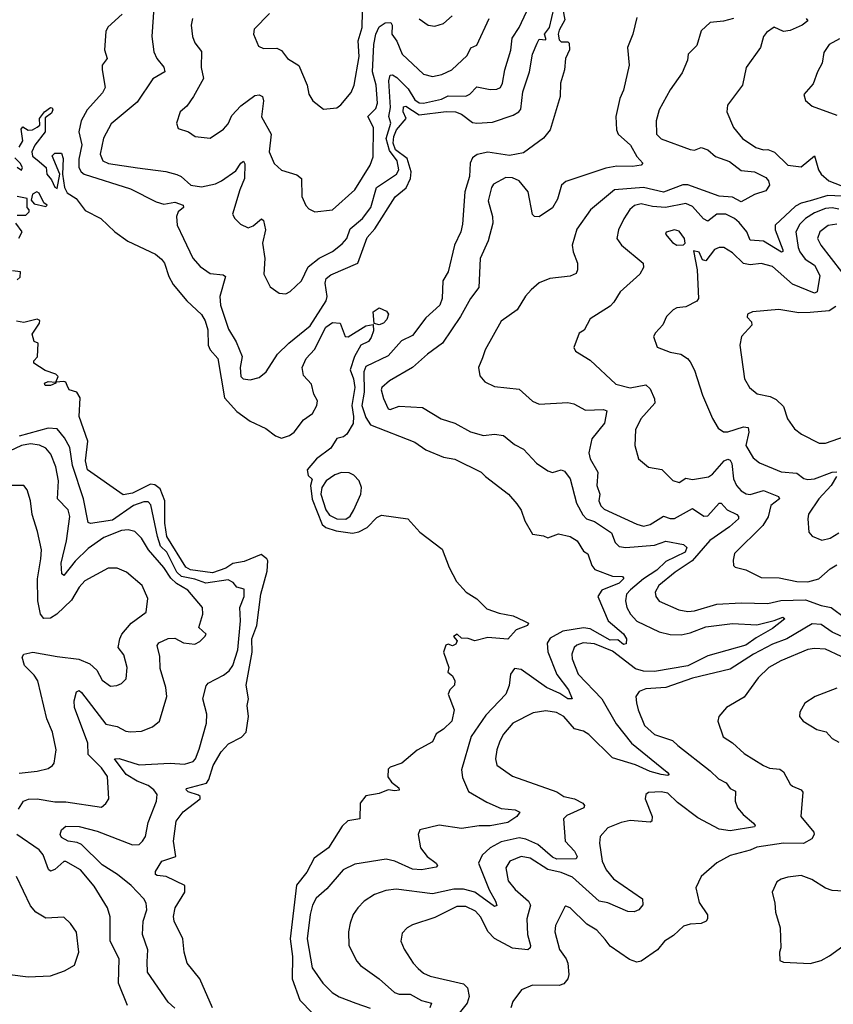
# Model space of a CAD drawing. Extents: x 1245432 to 1420865, y 606325 to 671314.
# Tile 268 of 382: x 1359927 to 1363590, y 641081 to 645510. Entities that reach past the tile are written whole.
import ezdxf

# ---------------------------------------------------------------- set-up
doc = ezdxf.new("R2010")
doc.units = 0

msp = doc.modelspace()

# ---------------------------------------------------------------- linework, layer by layer
at = {"layer": '0CON20XD'}
for points in [[(1360388.8, 645535), (1360323.9, 645476.1), (1360315, 645456.2), (1360309.4, 645375), (1360320, 645335), (1360298.6, 645305), (1360297.8, 645285), (1360311.8, 645205), (1360299.4, 645180.6), (1360230, 645105), (1360204, 645055), (1360192.7, 645005), (1360206.3, 644946.3), (1360193.1, 644883.1), (1360193.1, 644845), (1360203.3, 644825), (1360217.5, 644815), (1360425, 644749.4), (1360540.7, 644690.7), (1360575, 644679.5), (1360625, 644688.8), (1360662.5, 644675), (1360664.2, 644665), (1360640.8, 644645), (1360632.4, 644625), (1360636.1, 644585), (1360664.4, 644525.6), (1360707, 644437), (1360740, 644400), (1360785, 644367.7), (1360842.7, 644362.7), (1360853.8, 644355), (1360827.2, 644265), (1360830.3, 644225), (1360867.5, 644117.5), (1360901.2, 644061.2), (1360927.9, 643995), (1360920, 643945), (1360922, 643905), (1360932.5, 643895), (1360965, 643890), (1361005, 643900.6), (1361035.8, 643925), (1361086.9, 644005), (1361137.8, 644055), (1361235, 644132.6), (1361306.2, 644245), (1361310.8, 644265), (1361301.4, 644325), (1361305.9, 644345), (1361327.4, 644362.6), (1361448.9, 644415), (1361490.5, 644529.5), (1361525, 644568.6), (1361616.7, 644713.3), (1361666.3, 644753.7), (1361686.6, 644795), (1361688.8, 644825), (1361671, 644885), (1361618.5, 644925), (1361608.1, 644955), (1361611.3, 644985), (1361623.6, 645015), (1361666.1, 645065), (1361653.8, 645095), (1361655, 645118.5), (1361665, 645120.5), (1361725, 645081.7), (1361846.2, 645096.2), (1361888, 645095), (1361915.5, 645085), (1361965, 645047.9), (1361985, 645043.8), (1362055, 645049), (1362148.9, 645081.1), (1362174.5, 645095.5), (1362182.2, 645107.8), (1362191.9, 645185), (1362221.4, 645275), (1362235.6, 645355), (1362256.1, 645403.9), (1362265, 645422.5), (1362295, 645420), (1362295.8, 645425.8), (1362289.2, 645445), (1362311.8, 645475), (1362332.9, 645565)], [(1360530.5, 645565), (1360521.5, 645435), (1360530, 645365), (1360544.4, 645335), (1360576.4, 645296.4), (1360580, 645275), (1360526.2, 645243.8), (1360455, 645138.5), (1360338.1, 645041.9), (1360303.5, 644976.5), (1360289.5, 644905), (1360301.1, 644875), (1360326.9, 644863.1), (1360457, 644843), (1360585, 644826.9), (1360635, 644813.9), (1360654.2, 644804.2), (1360698, 644765), (1360745, 644758.2), (1360808, 644772), (1360835, 644784.7), (1360899.7, 644830.3), (1360922.9, 644865), (1360935, 644872.9), (1360940.9, 644860.9), (1360939.5, 644795), (1360917.5, 644745), (1360885.4, 644635), (1360895.3, 644615.3), (1360920.5, 644590.5), (1360955, 644572.9), (1360978, 644582), (1361015, 644614), (1361025, 644606.7), (1361033.4, 644565), (1361019.7, 644505), (1361031.1, 644435), (1361025.8, 644365), (1361055, 644308.8), (1361095, 644280), (1361125, 644277.1), (1361145, 644287.1), (1361195.6, 644335), (1361225, 644398), (1361275, 644437.3), (1361335, 644467.7), (1361378.3, 644501.7), (1361399.4, 644525), (1361415, 644568.5), (1361470.6, 644615), (1361506.9, 644665), (1361533.8, 644755), (1361622.9, 644815), (1361633.7, 644835), (1361626.7, 644875), (1361591, 644921), (1361575.9, 644975), (1361597, 645045), (1361588.5, 645075), (1361596.6, 645115), (1361588.3, 645235), (1361595, 645260), (1361605, 645262.1), (1361625, 645249.3), (1361675, 645198.1), (1361705, 645149.8), (1361725, 645135.2), (1361745, 645134.5), (1361825, 645152.8), (1361855, 645166.7), (1361935, 645166.5), (1361952.5, 645175), (1361985, 645207.9), (1362045, 645196.2), (1362075, 645197.1), (1362091.1, 645205), (1362100.9, 645225), (1362110.6, 645285), (1362137.1, 645372.9), (1362143.4, 645426.6), (1362175.3, 645475), (1362207.8, 645545)], [(1361051.7, 645538.3), (1360982.4, 645467.6), (1360979.2, 645445), (1361001.2, 645391.2), (1361025, 645380), (1361085, 645382), (1361105, 645371.2), (1361132, 645335), (1361183.1, 645303.1), (1361220.6, 645215), (1361228.6, 645175), (1361246.2, 645145), (1361295, 645106.7), (1361355, 645114), (1361373.2, 645126.8), (1361418.3, 645181.7), (1361432.7, 645215), (1361455.7, 645345), (1361450.5, 645415), (1361468, 645475), (1361469.4, 645545)], [(1362371.8, 645555), (1362380.3, 645509.7), (1362355, 645463.3), (1362351.4, 645445), (1362355, 645420), (1362365, 645410), (1362395, 645410), (1362400, 645405), (1362402.5, 645375), (1362383.3, 645335), (1362380, 645285), (1362361.1, 645225), (1362360, 645165), (1362315.4, 645015), (1362285, 644976.9), (1362195, 644910.5), (1362131.3, 644898.7), (1362035, 644914.4), (1361986.5, 644903.5), (1361965, 644888.9), (1361954.3, 644865), (1361952.2, 644805), (1361931, 644735), (1361920.6, 644590.6), (1361912.8, 644555), (1361883.9, 644495), (1361855.3, 644375), (1361831.1, 644335), (1361828, 644255), (1361818.7, 644225), (1361755, 644169.3), (1361695, 644089.3), (1361645.4, 644065), (1361585, 643997.8), (1361485, 643950), (1361475.7, 643925), (1361477.7, 643835), (1361467.2, 643775), (1361485, 643720.8), (1361506.8, 643686.8), (1361705, 643610), (1361755.2, 643575.2), (1361835, 643541.2), (1361885, 643533.6), (1362004.2, 643474.2), (1362024.5, 643455), (1362127.5, 643375), (1362165, 643332.5), (1362185, 643303.8), (1362201.4, 643255), (1362235.7, 643195.7), (1362285, 643188.1), (1362305, 643179.2), (1362352.5, 643197.5), (1362405, 643184.3), (1362435.8, 643165), (1362465, 643118.8), (1362485, 643106.7), (1362502.5, 643055), (1362516.3, 643036.3), (1362595, 643007.1), (1362640, 643005), (1362646.4, 642996.4), (1362625.6, 642975), (1362546.9, 642943.1), (1362528.9, 642915), (1362575.6, 642805.6), (1362645, 642747.8), (1362658.1, 642725), (1362657.3, 642702.7), (1362645, 642698.8), (1362619.5, 642719.5), (1362585, 642718.9), (1362495, 642769.8), (1362465, 642773.7), (1362371.4, 642758.6), (1362315, 642726.9), (1362300.8, 642705), (1362303.8, 642666.2), (1362344.2, 642564.2), (1362396.9, 642495), (1362414, 642455), (1362395, 642454.1), (1362358.2, 642478.2), (1362297.7, 642505), (1362185, 642587.1), (1362155, 642591.4), (1362135.6, 642565), (1362130.8, 642515), (1362115.4, 642475), (1362025, 642381.8), (1361958.6, 642285), (1361915.6, 642135), (1361920.7, 642100.7), (1361947.7, 642037.7), (1362030.1, 641990.1), (1362095, 641961.3), (1362157.5, 641955), (1362178, 641945), (1362164.5, 641925), (1362125, 641898.9), (1362045, 641883.6), (1361995, 641882.7), (1361915, 641871.4), (1361815, 641886.9), (1361727.5, 641865), (1361720, 641845), (1361730.9, 641785), (1361761.1, 641745), (1361802.2, 641715), (1361807.5, 641705), (1361801.8, 641698.2), (1361735.2, 641684.8), (1361695, 641688.8), (1361615, 641725.2), (1361576.2, 641733.8), (1361435, 641711.5), (1361383.3, 641685), (1361309.3, 641600.7), (1361262, 641558), (1361245, 641526), (1361234.8, 641485.2), (1361221.1, 641375), (1361242.9, 641245), (1361292.2, 641175), (1361334.1, 641134.1), (1361365, 641114.6), (1361440.6, 641085), (1361505, 641063.4)], [(1360704.5, 645515), (1360698.8, 645485), (1360704.5, 645435), (1360715.4, 645405.4), (1360745, 645366.7), (1360743.1, 645295), (1360753.6, 645245), (1360710, 645165), (1360678.8, 645121.2), (1360650, 645095), (1360632.5, 645045), (1360640.9, 645020.9), (1360686.7, 645005), (1360716.7, 644985), (1360785, 644977.5), (1360845, 645017.1), (1360865, 645041.4), (1360881.7, 645078.2), (1360923, 645123), (1360985, 645168.8), (1361005, 645171.5), (1361020, 645165), (1361024.4, 645145), (1361015, 645072.5), (1361058.2, 644995), (1361050.6, 644915), (1361072.9, 644862.9), (1361105, 644832.5), (1361175, 644811.8), (1361195.4, 644795.4), (1361196.5, 644715), (1361214.6, 644674.6), (1361228.5, 644658.5), (1361255, 644645.7), (1361335, 644654.4), (1361435, 644744.3), (1361504.6, 644855), (1361517.4, 644892.6), (1361520.3, 645025), (1361494.3, 645075), (1361529.5, 645110.5), (1361537.1, 645135), (1361531.2, 645215), (1361514.5, 645275), (1361521.8, 645398.2), (1361530.4, 645445), (1361545, 645478.2), (1361571.4, 645495), (1361597.8, 645497.8), (1361603.1, 645485), (1361601.8, 645445), (1361625, 645413.1), (1361648.2, 645355), (1361745, 645265.5), (1361785, 645253.8), (1361827.4, 645262.6), (1361871.9, 645285), (1361940.6, 645349.4), (1361957.4, 645382.6), (1361985, 645395.8), (1362040, 645515)], [(1362705, 645520), (1362687.5, 645445), (1362662.9, 645385), (1362670, 645305), (1362645, 645192.5), (1362628.6, 645155), (1362610, 645075), (1362613.9, 645015), (1362620.9, 644995), (1362676.1, 644946.1), (1362704.7, 644894.7), (1362732.5, 644865), (1362724.7, 644855.3), (1362685, 644848.9), (1362615, 644850.6), (1362565, 644842.5), (1362385, 644781.5), (1362366.5, 644765), (1362347.8, 644702.2), (1362325, 644663.3), (1362265, 644623.3), (1362245, 644624.3), (1362235, 644633.8), (1362216.4, 644735), (1362175, 644785.6), (1362145, 644798.9), (1362115, 644800.5), (1362060.2, 644769.8), (1362050.6, 644755), (1362035.6, 644695), (1362055.6, 644625), (1362057.5, 644595), (1362035.6, 644515), (1361999.5, 644435), (1361994.4, 644305), (1361955.7, 644255), (1361910.9, 644175), (1361829.5, 644055), (1361763.3, 644005), (1361694.4, 643945.6), (1361591.5, 643885), (1361557.5, 643855), (1361554.6, 643845), (1361565, 643806), (1361585, 643760), (1361595, 643756.7), (1361635, 643771.3), (1361740, 643765), (1361823.8, 643715), (1361885, 643695.5), (1361956.2, 643656.2), (1362015, 643639.1), (1362065, 643645.4), (1362105, 643639.2), (1362155, 643599.5), (1362195, 643578.1), (1362252.9, 643515), (1362305, 643480), (1362325, 643473.3), (1362365, 643484.4), (1362379.4, 643479.4), (1362405.6, 643445), (1362433.6, 643335), (1362461.8, 643281.8), (1362478.7, 643265), (1362515, 643253.1), (1362591.6, 643201.6), (1362608.1, 643158.1), (1362625, 643140.6), (1362655, 643135.7), (1362785, 643146.2), (1362835, 643164.1), (1362915, 643148.7), (1362930.6, 643135), (1362922.4, 643115), (1362835, 643073.1), (1362795, 643034.1), (1362735.2, 642994.8), (1362675.9, 642945), (1362658.9, 642925), (1362654.7, 642895), (1362660, 642865), (1362676, 642835), (1362705, 642804.7), (1362805, 642756.8), (1362855, 642744.8), (1362905, 642743), (1362945, 642750.9), (1363015, 642779), (1363135, 642793.6), (1363245, 642788), (1363323.3, 642806.7), (1363362.7, 642822.7), (1363370.8, 642815), (1363315, 642770.9), (1363241.5, 642728.5), (1363195, 642696.8), (1363025, 642648.8), (1362935, 642603.1), (1362785, 642577), (1362735, 642579.5), (1362699.2, 642589.2), (1362595, 642669.5), (1362515, 642702.2), (1362463.5, 642706.5), (1362435, 642696.3), (1362422.5, 642685), (1362412.2, 642655), (1362413.6, 642635), (1362440.7, 642565), (1362547.3, 642455), (1362612.1, 642342.1), (1362680.8, 642255), (1362841.9, 642125), (1362850, 642115), (1362845, 642110), (1362814.3, 642115), (1362765, 642128.3), (1362698.5, 642158.5), (1362595, 642188.6), (1362489.2, 642295), (1362465, 642308.9), (1362425, 642320), (1362377.1, 642375), (1362342.8, 642392.7), (1362295, 642401.2), (1362237.6, 642392.4), (1362146.2, 642345), (1362104.8, 642295.2), (1362087.9, 642265), (1362074.6, 642225), (1362069.5, 642185), (1362075, 642156.2), (1362145, 642106.4), (1362345, 642037.1), (1362376.2, 642015), (1362424.2, 642004.2), (1362462, 641985), (1362470, 641975), (1362465.8, 641965), (1362389.8, 641930.2), (1362374.6, 641915), (1362382.4, 641815), (1362425, 641770), (1362436.7, 641745), (1362432.5, 641735), (1362345, 641733.6), (1362325, 641742.5), (1362259.3, 641799.3), (1362205, 641823.5), (1362175, 641829.2), (1362095, 641811.6), (1362045.4, 641785), (1362008.5, 641751.5), (1361991.6, 641715), (1362040, 641595), (1362069.4, 641545), (1362074.3, 641525.7), (1362065, 641520), (1361975, 641584.4), (1361925, 641598.8), (1361881.7, 641598.3), (1361785, 641577.5), (1361621.9, 641598.1), (1361575, 641592.1), (1361524.2, 641575), (1361478.1, 641545), (1361449.5, 641515), (1361428.5, 641485), (1361413.8, 641446.2), (1361406.8, 641406.8), (1361408.2, 641345), (1361444, 641274), (1361461.4, 641255), (1361545.7, 641195), (1361613.5, 641133.5), (1361635, 641126.2), (1361685, 641126.7), (1361735, 641097), (1361781.1, 641085), (1361773.4, 641065)], [(1361725, 645513.3), (1361765, 645485.7), (1361795, 645480.6), (1361835, 645493.3), (1361873.4, 645526.6)], [(1363140, 645515), (1363095, 645502.9), (1363035, 645496.7), (1362995, 645459.4), (1362975, 645393.8), (1362935.8, 645355), (1362932.4, 645327.6), (1362909.3, 645270.7), (1362855, 645194), (1362805, 645103.8), (1362792.2, 645055), (1362793.5, 644995), (1362815, 644973.8), (1362944.5, 644925.5), (1362965, 644923.3), (1362995, 644935.4), (1363025, 644923.9), (1363059.6, 644895), (1363122.5, 644872.5), (1363175, 644830.9), (1363235, 644825.9), (1363285, 644799.8), (1363297.6, 644785), (1363302.4, 644765), (1363285, 644739.5), (1363235, 644723.8), (1363175, 644690.4), (1363135, 644710.9), (1363075, 644716.5), (1362935, 644767.7), (1362912.8, 644767.2), (1362825, 644734.3), (1362735, 644754.5), (1362605, 644744.7), (1362496.7, 644655), (1362435, 644568), (1362413.3, 644495), (1362417.7, 644465), (1362438.5, 644415), (1362438.5, 644385), (1362431.5, 644368.5), (1362405, 644356.7), (1362314.1, 644345.9), (1362265, 644325.6), (1362229.2, 644295), (1362203.9, 644266.1), (1362165.8, 644205), (1362095, 644153.8), (1362021.9, 644025), (1362010.9, 643989.1), (1361992.9, 643945), (1361998.3, 643908.3), (1362021.3, 643881.3), (1362065, 643860), (1362175, 643847.1), (1362235, 643794.3), (1362265, 643780.6), (1362395, 643787.8), (1362421.1, 643781.1), (1362473.8, 643753.8), (1362555, 643756.5), (1362570.5, 643750.5), (1362558.9, 643695), (1362502.2, 643625), (1362489.3, 643560.7), (1362494.8, 643534.8), (1362529.1, 643475), (1362525.4, 643415), (1362539.1, 643375), (1362533.2, 643345), (1362542.4, 643322.4), (1362558.4, 643308.4), (1362705, 643240.4), (1362735, 643232.2), (1362765, 643238.9), (1362825, 643277.1), (1362855, 643266), (1362875, 643266.1), (1362955, 643310.7), (1363006.4, 643276.4), (1363025, 643278), (1363075, 643334.4), (1363085, 643335.5), (1363111.1, 643305), (1363154.5, 643284.5), (1363162.8, 643275), (1363162.5, 643265), (1363121.7, 643228.3), (1363033.7, 643166.3), (1362954.1, 643075.9), (1362876.9, 643025), (1362803.6, 642965), (1362787.5, 642935), (1362791.1, 642915), (1362805, 642894.4), (1362893.8, 642855), (1362935, 642847.3), (1362965, 642850.6), (1363065, 642880.7), (1363175, 642886.8), (1363295, 642883.8), (1363353.4, 642896.6), (1363465, 642900.6), (1363535, 642874.7), (1363580, 642865), (1363645, 642817.8)], [(1363467.5, 645515), (1363474.3, 645505), (1363450, 645485), (1363395, 645460.8), (1363365, 645457.5), (1363323.9, 645476.1), (1363288.2, 645451.8), (1363275.7, 645435), (1363261.5, 645385), (1363197.9, 645295), (1363180, 645215), (1363112.9, 645125), (1363110.6, 645095), (1363139.4, 645025), (1363180, 644975), (1363241.2, 644935), (1363275, 644924), (1363295, 644925.8), (1363325, 644913.8), (1363385, 644855.5), (1363445, 644848.2), (1363505, 644897.5), (1363522.2, 644835), (1363535, 644815.4), (1363569.1, 644785), (1363623.5, 644763.5)], [(1363616.6, 645423.4), (1363571.1, 645398.9), (1363547.4, 645362.6), (1363539.5, 645315), (1363517.8, 645275), (1363499.3, 645220.7), (1363457.3, 645172.7), (1363465, 645146), (1363495, 645121.4), (1363605, 645081.1)], [(1359925, 644935.7), (1359941.4, 644965), (1359933.3, 645016.7), (1359941.7, 645028.3), (1359965, 645012.5), (1359985, 645014.2), (1360005, 645025.8), (1360018, 645035), (1360016.2, 645065), (1360039.2, 645095), (1360065, 645115.6), (1360072.7, 645112.7), (1360076.2, 645105), (1360070.6, 645089.4), (1360040.9, 645069.1), (1360041.4, 645005), (1359994.8, 644945.2), (1359981.2, 644915), (1359985, 644896), (1360005, 644879.2), (1360045.6, 644845.6), (1360049.4, 644815), (1360069.9, 644789.9), (1360085, 644756.2), (1360095, 644750), (1360107.5, 644815), (1360072.5, 644897.5), (1360085, 644910), (1360115, 644910), (1360122.5, 644885), (1360120, 644815), (1360129.2, 644755), (1360140.3, 644730.3), (1360181.2, 644705), (1360221.7, 644651.7), (1360292.5, 644615), (1360355.8, 644555.8), (1360414.2, 644514.2), (1360537.5, 644455), (1360565, 644433.3), (1360578, 644415), (1360598.2, 644355), (1360617.9, 644317.9), (1360680, 644245), (1360745, 644183.2), (1360762.1, 644155), (1360773.2, 644115), (1360774.6, 644045), (1360783.8, 644025), (1360818.1, 643985), (1360848.3, 643808.3), (1360905, 643746.8), (1360965, 643703.9), (1361035, 643671.1), (1361078, 643638), (1361105, 643627.8), (1361141.4, 643638.6), (1361161.9, 643655), (1361205, 643710), (1361245, 643738), (1361264.4, 643775), (1361268.1, 643795), (1361250.6, 643825), (1361240, 643870), (1361205, 643910), (1361198.8, 643945), (1361216.7, 643985), (1361253.8, 644026.2), (1361305, 644126.2), (1361335, 644147.5), (1361370, 644145), (1361392.5, 644085), (1361405, 644082.5), (1361485, 644132.7), (1361518.8, 644138.8), (1361519.4, 644110.6), (1361509.3, 644080.7), (1361497.1, 644062.9), (1361463.3, 644045), (1361434.6, 643995.4), (1361413.8, 643935), (1361429.2, 643895), (1361435.8, 643855), (1361422.2, 643775), (1361429.2, 643725), (1361427.4, 643692.6), (1361399.1, 643645), (1361385, 643633.2), (1361353.8, 643626.2), (1361327.6, 643582.4), (1361263.1, 643535), (1361220.6, 643485), (1361225, 643460), (1361243.3, 643443.3), (1361236.3, 643413.7), (1361243.5, 643353.5), (1361288.3, 643238.3), (1361305.4, 643225.4), (1361351, 643211), (1361425, 643200.2), (1361453.7, 643206.3), (1361491.1, 643225), (1361535, 643270), (1361555, 643281.2), (1361674.3, 643264.3), (1361728.6, 643205), (1361828.5, 643128.5), (1361860, 643045), (1361892.7, 642982.7), (1361937.1, 642935), (1361984.1, 642904.1), (1362029.5, 642859.5), (1362085, 642839.4), (1362148.3, 642828.3), (1362196.2, 642805)], [(1359915, 644846.7), (1359935, 644833.3), (1359940, 644845), (1359928.6, 644865), (1359905, 644888.1)], [(1360045, 644670), (1360050, 644675), (1360035.7, 644685.7), (1360015, 644730), (1360004.6, 644735.4), (1359984, 644725), (1359978.3, 644698.3), (1359991.7, 644681.7), (1360045, 644670)], [(1359915, 644630), (1359955, 644630), (1359970, 644645), (1359970, 644655), (1359960, 644665), (1359960, 644705), (1359915, 644713.8)], [(1363657.1, 644715), (1363565, 644719.4), (1363484.9, 644695.1), (1363445, 644685.2), (1363419.2, 644670.8), (1363327.9, 644585), (1363327.2, 644565), (1363362.5, 644475), (1363362.7, 644467.3), (1363355.9, 644464.1), (1363275, 644513.5), (1363215, 644518.8), (1363200, 644555), (1363165, 644597.1), (1363144.9, 644614.9), (1363105, 644635.5), (1363064.5, 644635.5), (1363025, 644603.8), (1363005, 644614.6), (1362955, 644668.8), (1362925, 644682.6), (1362834.5, 644665.5), (1362775, 644669.8), (1362725, 644681.1), (1362695, 644674.1), (1362673.8, 644656.2), (1362646.1, 644613.9), (1362622.7, 644565), (1362615.5, 644525), (1362635.5, 644495), (1362733.3, 644415), (1362734.5, 644395), (1362718.1, 644365), (1362629.4, 644285), (1362601.2, 644238.8), (1362585, 644221.4), (1362495, 644163.8), (1362467.3, 644112.7), (1362445, 644100), (1362421.2, 644035), (1362428.8, 644018.8), (1362495, 643978.6), (1362609.9, 643869.9), (1362675, 643853.2), (1362745, 643867.5), (1362765, 643848.9), (1362784.3, 643805), (1362785.3, 643785), (1362723.3, 643715), (1362698.9, 643665), (1362695.5, 643595), (1362711.9, 643535), (1362757.3, 643497.3), (1362817.1, 643487.1), (1362866.6, 643436.6), (1362895, 643427.8), (1362925, 643446.7), (1362955, 643441.3), (1363027, 643453), (1363045, 643465.4), (1363097.8, 643525), (1363115, 643533.2), (1363125, 643528.2), (1363133, 643513), (1363140.6, 643445), (1363154.2, 643414.2), (1363175, 643390), (1363197.6, 643377.6), (1363215, 643374.2), (1363275, 643392.6), (1363342.9, 643365), (1363347.1, 643355), (1363308, 643325), (1363296.5, 643273.5), (1363271.6, 643235), (1363145, 643109.2), (1363137.9, 643077.9), (1363140, 643055), (1363147.1, 643047.1), (1363196.2, 643035), (1363265, 643000.8), (1363345, 642998.8), (1363425, 642983.2), (1363475, 642981.4), (1363525, 642994), (1363575, 643039), (1363605, 643057.7)], [(1363615, 644657.2), (1363585, 644664.1), (1363555, 644660.2), (1363505, 644640.3), (1363464.9, 644615.1), (1363439.3, 644590.7), (1363420.4, 644555), (1363430.6, 644485), (1363438.9, 644465), (1363462.2, 644432.2), (1363504.3, 644405), (1363529.1, 644359.1), (1363517.3, 644285), (1363505, 644279.3), (1363405, 644320), (1363315, 644399.4), (1363265, 644412.7), (1363215, 644406.7), (1363185, 644412.5), (1363135, 644461.5), (1363096.7, 644485), (1363075, 644485.5), (1363055, 644476.5), (1363015, 644425.7), (1363000.2, 644430.2), (1362985, 644463.8), (1362960, 644470), (1362976.9, 644385), (1362982.2, 644255), (1362975, 644242.9), (1362925, 644218), (1362885, 644214.2), (1362868.8, 644205), (1362838, 644175), (1362822.6, 644137.4), (1362788.3, 644101.7), (1362780, 644085), (1362796.7, 644036.7), (1362855, 644014.4), (1362903.3, 644005), (1362933.8, 643985), (1362945, 643970), (1362965, 643933.3), (1363001, 643821), (1363045.8, 643715.8), (1363071.7, 643671.7), (1363095, 643656.2), (1363115, 643656.2), (1363185, 643678.2), (1363205.8, 643675.8), (1363208.6, 643655), (1363195.6, 643595), (1363228.9, 643538.9), (1363256.7, 643516.7), (1363355, 643475.5), (1363425, 643469.3), (1363456.4, 643446.4), (1363475, 643440.9), (1363505, 643443.8), (1363584.5, 643474.5), (1363605.4, 643475.4)], [(1359923, 644527), (1359937.5, 644555), (1359910, 644595)], [(1362885, 644495.8), (1362915, 644497.5), (1362922.5, 644505), (1362919.2, 644525), (1362895, 644559.2), (1362875, 644564.2), (1362836.4, 644553.6), (1362833.3, 644545), (1362865, 644507.5), (1362885, 644495.8)], [(1363605, 644590), (1363566.7, 644583.3), (1363528.8, 644555), (1363518.7, 644525), (1363533.3, 644495), (1363626.2, 644375)], [(1359915, 644340), (1359928.3, 644351.7), (1359930, 644375), (1359895, 644380)], [(1361545, 644137.9), (1361522.5, 644142.5), (1361518.8, 644195), (1361545, 644214), (1361578.3, 644198.3), (1361587.1, 644185), (1361579.2, 644160.9), (1361565, 644144.5), (1361545, 644137.9)], [(1363600.4, 644219.6), (1363570.4, 644199.6), (1363485, 644192.7), (1363435, 644191.1), (1363344.4, 644205.6), (1363225, 644196), (1363203.8, 644185), (1363202.3, 644172.3), (1363220.7, 644150.7), (1363223.3, 644135), (1363176.2, 644085), (1363168.8, 644045), (1363189.4, 643895), (1363212, 643855), (1363246.5, 643826.5), (1363305, 643814.5), (1363331.9, 643801.9), (1363365, 643770), (1363383.5, 643715), (1363415, 643668.6), (1363445.8, 643645), (1363525.5, 643605.5), (1363555, 643604.5), (1363675, 643646.6)], [(1360795.3, 641065), (1360738.1, 641195), (1360680.6, 641265), (1360666.9, 641315), (1360661.5, 641375), (1360622.8, 641455), (1360619.3, 641475), (1360627.2, 641515), (1360670.7, 641585), (1360670, 641615), (1360586, 641656), (1360545, 641660.7), (1360538.5, 641665), (1360537.9, 641677.9), (1360566.1, 641723.9), (1360629.1, 641745), (1360619.4, 641815), (1360632, 641905), (1360663.5, 641946.5), (1360739.3, 642005), (1360739.1, 642015), (1360731.3, 642021.3), (1360685, 642035.7), (1360675.7, 642045), (1360678.3, 642051.7), (1360767.2, 642075), (1360778.4, 642091.6), (1360797.6, 642155), (1360834.2, 642215.8), (1360867.1, 642252.9), (1360925, 642281.8), (1360946.2, 642305), (1360956.4, 642375), (1360951.5, 642425), (1360957.3, 642455), (1360946.2, 642516.2), (1360972.9, 642665), (1360972.4, 642725), (1360994.8, 642785), (1361011.7, 642925), (1361041.2, 643028.8), (1361043.6, 643075), (1361039.1, 643085), (1361013.7, 643103.7), (1360937.5, 643072.5), (1360886.9, 643063.1), (1360855, 643043.2), (1360795, 643020.8), (1360695.7, 643035), (1360675, 643046.5), (1360589, 643185), (1360579.6, 643245), (1360580.7, 643345), (1360559.7, 643399.7), (1360535, 643418.1), (1360515, 643420.7), (1360435, 643379.5), (1360392.7, 643372.7), (1360231.9, 643485), (1360223, 643525), (1360233.6, 643613.6), (1360194.6, 643725), (1360199.1, 643809.1), (1360183.9, 643833.9), (1360150, 643845), (1360141.2, 643865), (1360135, 643880), (1360125, 643882.5), (1360090, 643880), (1360090, 643875), (1360065.4, 643864.6), (1360041.2, 643865), (1360038.8, 643875), (1360055, 643882.5), (1360090, 643880), (1360100, 643905), (1360090, 643915), (1360041.7, 643931.7), (1359990, 643965), (1359990, 643975), (1360006.4, 643993.6), (1360010, 644055), (1359991.7, 644061.7), (1359982.5, 644095), (1360016.7, 644145), (1360017, 644157), (1360005, 644163.3), (1359945, 644147.5), (1359913, 644153)], [(1360625, 641063.1), (1360595, 641089.5), (1360502.7, 641225), (1360501.4, 641271.4), (1360503.4, 641325), (1360480.4, 641395), (1360482.1, 641455), (1360498.5, 641505), (1360496.5, 641535), (1360485.6, 641555), (1360428.2, 641615), (1360366.6, 641665), (1360298, 641708), (1360205, 641798.7), (1360185, 641808.9), (1360145, 641813.8), (1360115, 641831.3), (1360108.4, 641845), (1360114.9, 641865.1), (1360135, 641882), (1360195, 641879.8), (1360275, 641859), (1360435, 641798.2), (1360465, 641800), (1360480.4, 641815), (1360492.5, 641835), (1360505, 641898.8), (1360542.9, 641995), (1360546, 642025), (1360531.1, 642045), (1360504.5, 642065), (1360455, 642083.9), (1360406.1, 642115), (1360353.3, 642185), (1360375, 642186.6), (1360465, 642157.1), (1360605, 642165.8), (1360669.2, 642160.7), (1360707.8, 642172.2), (1360718.8, 642185), (1360735, 642228), (1360768.2, 642345), (1360769.6, 642385), (1360751.5, 642455), (1360766.5, 642513.5), (1360775.5, 642524.5), (1360845, 642560.5), (1360869.2, 642580.9), (1360885.9, 642605), (1360908.9, 642675), (1360920.8, 642805), (1360918.4, 642865), (1360937, 642915), (1360937.8, 642947.8), (1360905, 642957.5), (1360887.5, 642977.5), (1360865, 642990), (1360765, 642974.7), (1360715, 642992.8), (1360655, 643004.9), (1360634.7, 643025), (1360589, 643115), (1360561.3, 643141.3), (1360546.7, 643185), (1360517, 643327), (1360505, 643340.9), (1360485, 643341.3), (1360438.8, 643325), (1360345, 643258.5), (1360245, 643244.1), (1360235, 643248.2), (1360214.6, 643354.6), (1360164.8, 643505), (1360153, 643585), (1360128.9, 643628.9), (1360095, 643669.2), (1360055, 643672.3), (1359925, 643636.5)], [(1359922.2, 641957.8), (1359944.3, 641995), (1359966.5, 642003.5), (1360005.3, 642004.7), (1360085, 641990.8), (1360135, 641990.7), (1360295, 641966.7), (1360315, 641983.3), (1360327.5, 642005), (1360322.5, 642105), (1360294.5, 642145), (1360235.2, 642205), (1360233.6, 642255), (1360172.9, 642415), (1360172.2, 642445), (1360183.2, 642486.8), (1360195, 642491.9), (1360205, 642483.5), (1360315, 642340.3), (1360365, 642330.4), (1360405, 642308.9), (1360425, 642306.5), (1360475, 642309.4), (1360525, 642328.6), (1360555.7, 642355), (1360589.5, 642465), (1360584.6, 642505), (1360559.2, 642590.8), (1360558.2, 642645), (1360546.4, 642695), (1360552.9, 642707.1), (1360595, 642726.2), (1360625, 642727.5), (1360665, 642707.1), (1360715, 642700.8), (1360737.3, 642712.7), (1360760, 642735), (1360766.1, 642746.1), (1360733.8, 642775), (1360751.5, 642835), (1360750.4, 642865), (1360683.5, 642943.5), (1360633.4, 642973.4), (1360607.1, 642997.1), (1360575, 643046.2), (1360506, 643125), (1360475, 643178.1), (1360445, 643208.1), (1360415.4, 643215.4), (1360385, 643211.3), (1360305, 643180), (1360235, 643131.6), (1360176.7, 643073.3), (1360125, 643009.2), (1360116.5, 643016.5), (1360112.9, 643065), (1360137.1, 643165), (1360152.1, 643275), (1360144.6, 643305), (1360096.5, 643355), (1360102.1, 643435), (1360089, 643499), (1360067.5, 643555), (1360045, 643582.4), (1360016.5, 643596.5), (1359975, 643601.6), (1359935, 643594.8), (1359855, 643557.2)], [(1361395, 643263.6), (1361413.8, 643276.2), (1361431.4, 643305), (1361462.1, 643375), (1361465.2, 643405), (1361455.2, 643435), (1361431.2, 643461.2), (1361410.7, 643470.7), (1361375, 643472.8), (1361345, 643462.2), (1361307, 643435), (1361287.4, 643405), (1361281.9, 643375), (1361304.9, 643304.9), (1361320.9, 643280.9), (1361355, 643264.3), (1361395, 643263.6)], [(1363603.1, 643455), (1363579.7, 643415), (1363525, 643354.5), (1363478.1, 643285), (1363474.4, 643265), (1363480, 643205), (1363495, 643186.7), (1363538.3, 643168.3), (1363575, 643176.9), (1363615, 643202.2)], [(1359925, 642119.6), (1360005, 642128.9), (1360055, 642141.9), (1360074.2, 642155), (1360081.4, 642165), (1360091.1, 642225), (1360074.6, 642305), (1360049.6, 642365), (1360007.9, 642535), (1359991.3, 642561.3), (1359948.8, 642605), (1359937.9, 642642.1), (1359946, 642655), (1359985.3, 642664.7), (1360095.3, 642645.3), (1360193.5, 642633.5), (1360242.5, 642612.5), (1360273.7, 642583.7), (1360298.9, 642538.9), (1360335, 642511.4), (1360364, 642514), (1360385, 642524.3), (1360405.6, 642545), (1360410, 642595), (1360395, 642652.5), (1360370.8, 642685), (1360377.3, 642725), (1360386.5, 642745), (1360429.1, 642795), (1360496.7, 642845), (1360504.3, 642905.7), (1360478.9, 642965), (1360408.1, 643025), (1360365, 643042.7), (1360325, 643042.9), (1360220.5, 642985), (1360195, 642956.7), (1360160.8, 642899.2), (1360094.7, 642835), (1360065, 642817.8), (1360035, 642816), (1360021.1, 642835), (1360008.7, 642895), (1360006.7, 642995), (1360022.8, 643085), (1360024.6, 643125), (1360007.7, 643207.7), (1359983.6, 643283.6), (1359975.6, 643345), (1359960, 643395), (1359945, 643413.8), (1359735, 643414.4)], [(1362196.2, 642805), (1362216.7, 642795), (1362213.3, 642785), (1362161.4, 642765), (1362125, 642723.8), (1362035, 642730.5), (1361975, 642716.1), (1361945, 642726.4), (1361915, 642728), (1361895.7, 642745.7), (1361880, 642735), (1361896, 642716), (1361890, 642700), (1361875, 642693.3), (1361855, 642700.8), (1361845, 642696), (1361834.6, 642665), (1361858.8, 642595), (1361853.8, 642575), (1361875, 642557.5), (1361886, 642535), (1361883.9, 642516.1), (1361863.3, 642495), (1361856.2, 642475), (1361883.3, 642405), (1361872, 642355), (1361835, 642318.8), (1361802.4, 642297.6), (1361785, 642262), (1361715.5, 642224.5), (1361647.5, 642165), (1361595, 642147.5), (1361585, 642138.8), (1361584.4, 642104.4), (1361600, 642080), (1361634, 642055), (1361635.5, 642044.5), (1361615, 642040.6), (1361585, 642045.8), (1361545, 642028.8), (1361485, 642018.2), (1361459.6, 641985), (1361458.8, 641915), (1361404.3, 641905.7), (1361378.5, 641881.5), (1361317.5, 641785), (1361252.4, 641737.6), (1361218.9, 641675), (1361172.9, 641617.1), (1361145.1, 641375), (1361155.5, 641295), (1361153.1, 641195), (1361188.7, 641098.7), (1361301.8, 640981.8)], [(1363675, 642713.7), (1363585, 642754.4), (1363535, 642788.4), (1363495, 642792), (1363379.6, 642725), (1363315, 642700.8), (1363230, 642655), (1363125, 642587.8), (1362955, 642547.2), (1362835, 642506.2), (1362745, 642500), (1362715, 642487.3), (1362701.2, 642465), (1362703.7, 642436.3), (1362710.4, 642405), (1362739.4, 642335), (1362785, 642294.7), (1362865, 642268), (1362889.2, 642245)], [(1363625, 642644.7), (1363555, 642677.8), (1363505, 642681.2), (1363475, 642676.6), (1363353.7, 642626.3), (1363299.5, 642595), (1363251.5, 642548.5), (1363188.3, 642461.7), (1363109.2, 642415), (1363074.4, 642375.6), (1363069.4, 642355), (1363093.2, 642283.2), (1363136.2, 642256.2), (1363188.2, 642208.2), (1363275, 642154.5), (1363302.7, 642142.7), (1363348, 642138), (1363365.9, 642125.9)], [(1363605, 642502.5), (1363507.5, 642465), (1363461.2, 642435), (1363438.8, 642395), (1363436.7, 642375), (1363453.8, 642355), (1363515, 642316.2), (1363556.9, 642306.9), (1363585, 642276), (1363615, 642260)], [(1362889.2, 642245), (1363035, 642131.5), (1363072.5, 642095), (1363106.4, 642076.4), (1363125, 642052), (1363149.4, 642039.4), (1363148.2, 641995), (1363158.5, 641965), (1363183.1, 641935), (1363229.6, 641895), (1363237.5, 641885), (1363235, 641878.8), (1363125, 641860.7), (1363075, 641869), (1362980.1, 641920.1), (1362888.7, 641988.6), (1362845, 642030.8), (1362815, 642037.1), (1362756.8, 642033.2), (1362746, 642025), (1362742.2, 642005), (1362773.3, 641925), (1362772, 641905), (1362765, 641900.6), (1362675, 641906.8), (1362635, 641898.9), (1362575, 641874.5), (1362540.4, 641835), (1362536.9, 641805), (1362548.2, 641725), (1362566.7, 641685), (1362600.4, 641645), (1362730, 641555), (1362731.4, 641528.6), (1362714, 641505), (1362693.7, 641496.3), (1362665, 641497.9), (1362575, 641537), (1362535, 641544.7), (1362415, 641653), (1362365, 641672.9), (1362305, 641686.7), (1362225, 641737.4), (1362184, 641746), (1362133.3, 641725), (1362115.3, 641694.7), (1362125.7, 641635.7), (1362156.6, 641596.6), (1362217.7, 641545), (1362226.4, 641526.4), (1362209.5, 641465), (1362213.4, 641395), (1362226.2, 641345), (1362225, 641334), (1362215, 641325.5), (1362145, 641333.3), (1362065, 641376.1), (1362035, 641407.5), (1362002, 641472), (1361978.8, 641498.8), (1361935, 641521.1), (1361895, 641521), (1361795, 641471.1), (1361695, 641438.5), (1361670.8, 641425), (1361648.7, 641401.3), (1361643.1, 641365), (1361658.3, 641328.3), (1361698.5, 641265), (1361721.2, 641241.2), (1361745, 641220.9), (1361775, 641206.9), (1361925, 641172.1), (1361942.9, 641155), (1361950, 641115), (1361941.8, 641085), (1361893.6, 641025)], [(1363365.9, 642125.9), (1363395, 642070.6), (1363405, 642061.1), (1363445.5, 642045.5), (1363452.9, 642035), (1363442.9, 641925), (1363502, 641855), (1363504, 641845), (1363492.5, 641825), (1363455, 641803.8), (1363365, 641805.2), (1363245, 641787.5), (1363215, 641773.6), (1363125, 641750), (1363065, 641716.9), (1362994.6, 641655.4), (1362970.6, 641605), (1362985, 641538), (1363022.5, 641482.5), (1363023.3, 641465), (1363017.1, 641455), (1362995, 641444.6), (1362945, 641441.5), (1362915, 641431.4), (1362869.8, 641390.2), (1362828.8, 641365), (1362797.5, 641325), (1362725, 641274.4), (1362705, 641270), (1362672, 641282), (1362585, 641342.5), (1362562.6, 641372.6), (1362525, 641414.4), (1362480.6, 641440.6), (1362405, 641513.8), (1362385, 641522.5), (1362380.7, 641519.3), (1362339.5, 641435), (1362336.4, 641406.4), (1362356.4, 641326.4), (1362386.9, 641285), (1362394.5, 641265), (1362399.1, 641215), (1362394.5, 641195.5), (1362376.8, 641173.2), (1362355.5, 641164.5), (1362235, 641166.9), (1362186.2, 641145), (1362146.9, 641093.1), (1362137.5, 641065)], [(1360411.5, 641075), (1360371.5, 641175), (1360374, 641285), (1360334.6, 641365), (1360334.6, 641474.6), (1360321.5, 641515), (1360261.7, 641611.7), (1360201.2, 641685), (1360135, 641723.3), (1360125, 641722.7), (1360085, 641686.7), (1360065, 641679.5), (1360056.8, 641686.8), (1360032.3, 641752.3), (1360014.6, 641775), (1359914.6, 641845)], [(1359715.3, 641235.3), (1359964.6, 641204.6), (1360065, 641208.9), (1360128.6, 641231.4), (1360173.5, 641256.5), (1360192.7, 641315), (1360182.3, 641405), (1360155, 641444.4), (1360125, 641472.9), (1360045, 641467.5), (1360000, 641495), (1359975, 641524), (1359912.9, 641655)], [(1363485, 641264.3), (1363535, 641278.1), (1363572, 641298), (1363665, 641366), (1363780, 641525), (1363783.8, 641543.8), (1363766.7, 641565), (1363735, 641583.8), (1363585, 641592.2), (1363555, 641603.3), (1363492.2, 641642.2), (1363445, 641660), (1363385, 641652.5), (1363355, 641644.2), (1363335, 641631.2), (1363313.8, 641585), (1363326.2, 641535), (1363328.8, 641495), (1363350, 641425), (1363353.3, 641335), (1363347.5, 641315), (1363348.3, 641278.3), (1363365, 641270), (1363485, 641264.3)]]:
    msp.add_lwpolyline(points, dxfattribs=at)

doc.saveas('drawing.dxf')
